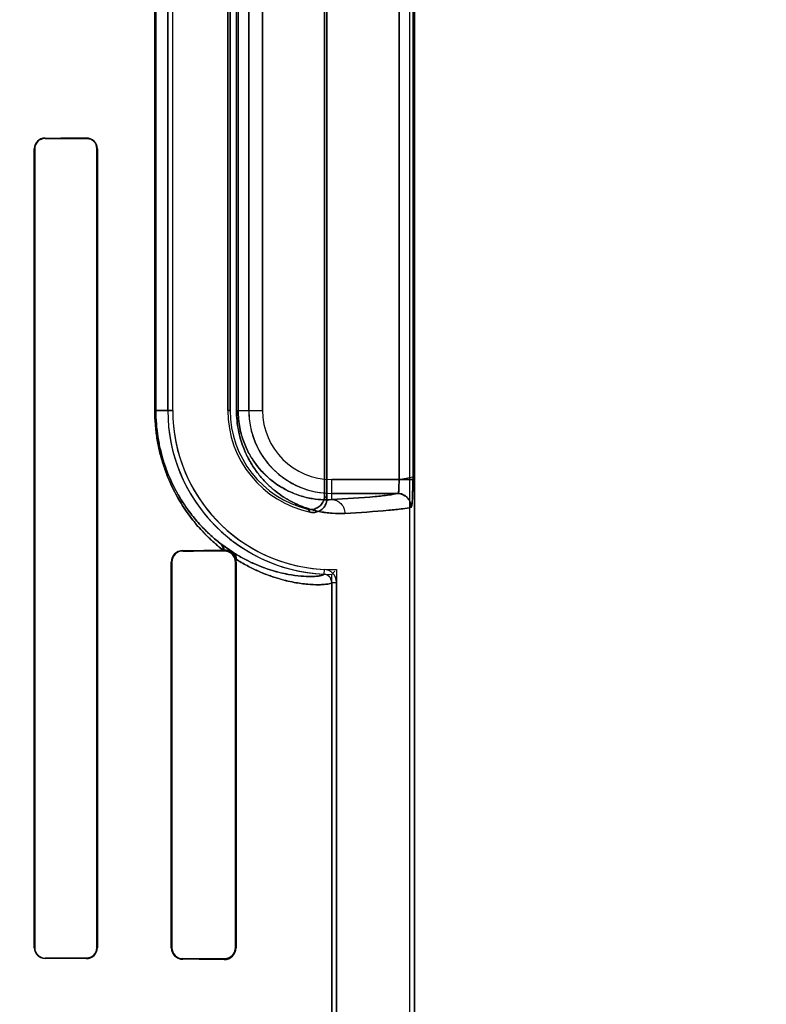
# Model space of a CAD drawing. Header units: millimetres. Extents: x 0 to 297, y 0 to 210.
# Tile 343 of 446: x 240.414 to 240.658, y 158.987 to 159.308. Entities that reach past the tile are written whole.
import ezdxf

# ---------------------------------------------------------------- set-up
doc = ezdxf.new("R2010")
doc.units = ezdxf.units.MM
doc.header["$LTSCALE"] = 16.335
doc.layers.get('0').update_dxf_attribs({"linetype": 'CONTINUOUS'})
for name, color, linetype in [('AXES_REF', 7, 'CONTINUOUS'), ('INTFCLR_1', 7, 'CONTINUOUS'), ('INTFCLR_72935', 7, 'CONTINUOUS')]:
    doc.layers.add(name, color=color, linetype=linetype)

msp = doc.modelspace()

# ---------------------------------------------------------------- linework, layer by layer
at = {"color": 7, "linetype": 'Continuous'}
for radius in [8.7262453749, 8.7255, 8.6696226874]:
    msp.add_circle((241.415033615, 154.4105885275), radius, dxfattribs=at)
msp.add_arc((241.415033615, 154.4105885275), 8.64, 278.2771290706, 261.7228709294, dxfattribs=at)
at = {"layer": 'AXES_REF', "color": 9, "linetype": 'Continuous'}
msp.add_circle((241.415033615, 154.4105885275), 5.3357191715, dxfattribs=at)
msp.add_arc((241.415033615, 154.4105885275), 7.9600610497, 94.4118118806, 85.5881881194, dxfattribs=at)
at = {"layer": 'INTFCLR_1', "color": 6, "linetype": 'Continuous'}
for p, q in [((240.5415918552, 159.9635908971), (240.5415918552, 157.5605757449)), ((240.543178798, 159.9635757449), (240.543178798, 157.5605757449)), ((240.5145918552, 159.4254067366), (240.5145918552, 159.1517447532)), ((240.5138044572, 159.1527320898), (240.5138044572, 159.4244194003)), ((240.4626459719, 159.3965757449), (240.4626459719, 159.1805757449)), ((240.4642329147, 159.1805757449), (240.4642329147, 159.3965757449)), ((240.4822329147, 159.1805757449), (240.4822329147, 159.3965757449)), ((240.4830203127, 159.396575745), (240.4830203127, 159.1805757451)), ((240.4190301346, 159.2660757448), (240.4190301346, 159.0050757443)), ((240.4191777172, 159.2660757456), (240.4191777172, 159.0050757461)), ((240.4394720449, 159.0050757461), (240.4394720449, 159.2660757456)), ((240.4396352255, 159.0050757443), (240.4396352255, 159.2660757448)), ((240.4807345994, 159.134951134), (240.4810319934, 159.1349536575)), ((240.4637842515, 159.1310757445), (240.4637842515, 159.0050757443)), ((240.4639709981, 159.1310757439), (240.4639709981, 159.0050757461)), ((240.4847161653, 159.0050757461), (240.4847161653, 159.1310757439)), ((240.4849442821, 159.0050757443), (240.4849442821, 159.1310757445)), ((240.516178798, 159.1244073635), (240.516178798, 158.0397441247)), ((240.5177657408, 158.0397441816), (240.5177657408, 159.1244073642))]:
    msp.add_line(p, q, dxfattribs=at)
at = {"layer": 'INTFCLR_1', "color": 9, "linetype": 'Continuous'}
for p, q in [((240.5381639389, 159.1579978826), (240.5381639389, 159.4191536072)), ((240.5426592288, 159.4191536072), (240.5426592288, 159.1579978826)), ((240.4583975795, 159.1805757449), (240.4583975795, 159.3965757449)), ((240.4587295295, 159.3965757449), (240.4587295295, 159.1805757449)), ((240.4850924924, 159.1805757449), (240.4850924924, 159.3965757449)), ((240.4856183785, 159.3965757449), (240.4856183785, 159.1805757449)), ((240.489101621, 159.3965757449), (240.489101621, 159.1805757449)), ((240.4936009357, 159.1805757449), (240.4936009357, 159.3965757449)), ((240.4225319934, 159.2694434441), (240.4225319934, 159.2695937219)), ((240.4360319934, 159.2696600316), (240.4360319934, 159.2695004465)), ((240.4190301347, 159.2660757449), (240.4191777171, 159.2660757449)), ((240.439472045, 159.2660757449), (240.4396352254, 159.2660757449)), ((240.4583975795, 159.1805757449), (240.4642329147, 159.1805757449)), ((240.4830203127, 159.1805757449), (240.4822329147, 159.1805757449)), ((240.4850924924, 159.1805757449), (240.4936009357, 159.1805757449)), ((240.516178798, 159.1514785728), (240.516178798, 159.1579978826)), ((240.5381639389, 159.1579978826), (240.516178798, 159.1579978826)), ((240.516178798, 159.153498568), (240.5376792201, 159.153498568)), ((240.4675319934, 159.134656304), (240.4675319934, 159.1348493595)), ((240.4810319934, 159.1349536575), (240.4810319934, 159.1347362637)), ((240.4637842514, 159.1310757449), (240.4639709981, 159.1310757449)), ((240.4847161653, 159.1310757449), (240.4849442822, 159.1310757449)), ((240.5136846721, 159.1286897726), (240.5136084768, 159.12710466)), ((240.516178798, 159.1244075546), (240.5177657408, 159.1244075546)), ((240.4191777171, 159.0050757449), (240.4190301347, 159.0050757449)), ((240.4396352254, 159.0050757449), (240.439472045, 159.0050757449)), ((240.4639709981, 159.0050757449), (240.4637842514, 159.0050757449)), ((240.4849442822, 159.0050757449), (240.4847161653, 159.0050757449)), ((240.4225319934, 159.001557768), (240.4225319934, 159.0017080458)), ((240.4360319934, 159.0016510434), (240.4360319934, 159.0014914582)), ((240.4675319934, 159.0013021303), (240.4675319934, 159.0014951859)), ((240.4810319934, 159.0014152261), (240.4810319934, 159.0011978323))]:
    msp.add_line(p, q, dxfattribs=at)
at = {"layer": 'INTFCLR_1', "color": 7, "linetype": 'Continuous'}
for p, q in [((240.5381639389, 159.1579978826), (240.5426611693, 159.1588673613)), ((240.5426592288, 159.1579978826), (240.5381639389, 159.1579978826)), ((240.4838383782, 159.1342939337), (240.4802567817, 159.1368016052)), ((240.4802567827, 159.1368016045), (240.4840117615, 159.1341856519))]:
    msp.add_line(p, q, dxfattribs=at)
for points in [[(240.4810319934, 159.1349536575), (240.481134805, 159.1349531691), (240.4812343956, 159.1349500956), (240.481330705, 159.1349446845), (240.4814236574, 159.1349371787), (240.4815132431, 159.1349278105), (240.4815995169, 159.1349167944), (240.4816822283, 159.1349043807), (240.4817616, 159.1348907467), (240.4818384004, 159.134875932), (240.4819128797, 159.1348600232), (240.4819847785, 159.1348432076), (240.4820540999, 159.1348256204)], [(240.4821333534, 159.1345739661), (240.4820250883, 159.1346055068), (240.4819134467, 159.1346342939), (240.4817984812, 159.1346600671), (240.4816806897, 159.134682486), (240.4815597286, 159.134701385), (240.4814343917, 159.1347166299), (240.4813043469, 159.1347278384), (240.4811701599, 159.1347345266), (240.4810319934, 159.1347362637)], [(240.4810319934, 159.0014152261), (240.4811700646, 159.0014169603), (240.4813042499, 159.0014236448), (240.4814343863, 159.0014348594), (240.4815599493, 159.0014501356), (240.4816812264, 159.001469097), (240.4817992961, 159.0014915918), (240.4819144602, 159.0015174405), (240.4820262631, 159.0015463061), (240.4821346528, 159.0015779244)]]:
    msp.add_lwpolyline(points, dxfattribs=at)
at = {"layer": 'INTFCLR_1', "color": 6, "linetype": 'Continuous'}
msp.add_lwpolyline([(240.4849442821, 159.1310757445), (240.4849439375, 159.1311281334), (240.4849428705, 159.1311806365), (240.4849410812, 159.1312332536), (240.4849385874, 159.1312858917), (240.4849353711, 159.1313386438), (240.4849313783, 159.1313917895), (240.4849266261, 159.131445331), (240.4849210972, 159.131499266), (240.4849146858, 159.1315538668), (240.4849074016, 159.1316091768), (240.4848992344, 159.1316651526), (240.4848900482, 159.1317219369), (240.4848798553, 159.1317795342), (240.4848686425, 159.13183794), (240.4848562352, 159.1318972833), (240.4848425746, 159.1319576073), (240.4848277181, 159.1320188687), (240.4848116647, 159.1320810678)], dxfattribs=at)
for centre, radius, start, end in [((240.4225482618, 159.2660756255), 0.003518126, 90.2649436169, 179.9980560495), ((240.4225455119, 159.2660756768), 0.0033677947, 90.22999006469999, 179.9988291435), ((240.4360507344, 159.2660755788), 0.0035845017, 0.0026547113, 90.29956249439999), ((240.4360471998, 159.2660756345), 0.0034248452, 0.0018582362, 90.25439662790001), ((240.516178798, 159.1805757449), 0.0535328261, 179.9999999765, 267.2479465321), ((240.516178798, 159.1805757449), 0.0519458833, 180.0000016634, 267.2480109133), ((240.516178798, 159.1805757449), 0.0339458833, 180.0000025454, 258.1110820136), ((240.516178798, 159.1805757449), 0.0331584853, 179.9999997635, 256.1647639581), ((240.4675582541, 159.1310754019), 0.0037740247, 90.3986795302, 179.9947986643), ((240.467551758, 159.1310755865), 0.003580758, 90.3162521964, 179.9974824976), ((240.5134785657, 159.1244075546), 0.0027002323, 0, 87.24365361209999), ((240.5134785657, 159.1244075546), 0.0042871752, 359.9999793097, 87.2436560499), ((240.4225482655, 159.0050758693), 0.0035181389, 180.0020357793, 269.7349968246), ((240.4225455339, 159.0050758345), 0.0033678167, 180.0015030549, 269.7696368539), ((240.4360471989, 159.0050758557), 0.0034248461, 269.7456185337, 359.9981668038), ((240.4360507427, 159.0050759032), 0.0035844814, 269.7003042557, 359.9974601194), ((240.4675582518, 159.0050760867), 0.0037740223, 180.0051973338, 269.601354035), ((240.4675517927, 159.0050759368), 0.0035808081, 180.0030514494, 269.6831957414), ((240.4810656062, 159.0050764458), 0.0038787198, 269.503477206, 359.9896379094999)]:
    msp.add_arc(centre, radius, start, end, dxfattribs=at)
at = {"layer": 'INTFCLR_1', "color": 9, "linetype": 'Continuous'}
for centre, radius, start, end in [((240.516178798, 159.1805757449), 0.0270771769, 179.9999999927, 270.0000000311), ((240.516178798, 159.1805757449), 0.0225778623, 180.0000002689, 269.9999999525), ((240.5723251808, 159.1985945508), 0.0743507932, 218.0856596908, 219.0588532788), ((240.5726105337, 159.2064197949), 0.08666621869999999, 222.0440527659, 222.959819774), ((240.5343052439, 159.2072372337), 0.0887829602, 232.2612424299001, 232.4993335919)]:
    msp.add_arc(centre, radius, start, end, dxfattribs=at)
at = {"layer": 'INTFCLR_1', "color": 7, "linetype": 'Continuous'}
for centre, radius, start, end in [((240.4810554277, 159.1310755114), 0.0036607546, 0.0036549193, 72.8751600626), ((240.481055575, 159.0050758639), 0.0036605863, 287.1444484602, 359.9981375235)]:
    msp.add_arc(centre, radius, start, end, dxfattribs=at)
at = {"layer": 'INTFCLR_1', "color": 6, "linetype": 'Continuous'}
for centre, major_axis, start_param, end_param in [((240.0467819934, 159.2705757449), (0.4693968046, 0), -0.642674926, -0.5930216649), ((240.0467819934, 159.2705757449), (0.4963968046, 0), -0.7121557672, -0.6694696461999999), ((240.0467819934, 159.1355757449), (0.4693968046, 0), -0.4592997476, -0.3911010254), ((240.0467819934, 159.1355757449), (0.4963968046, 0), -0.5593349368, -0.5057648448), ((240.0467819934, 159.0005757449), (0.4963968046, 0), 0.6694696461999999, 0.7121557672), ((240.0467819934, 159.0005757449), (0.4693968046, 0), 0.5930216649, 0.642674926), ((240.0467819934, 159.0005757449), (0.4963968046, 0), 0.5057648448, 0.5593349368), ((240.0467819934, 159.0005757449), (0.4693968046, 0), 0.3894356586, 0.4592997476)]:
    msp.add_ellipse(centre, major_axis=major_axis, ratio=0.0034906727, start_param=start_param, end_param=end_param, dxfattribs=at)
at = {"layer": 'INTFCLR_1', "color": 9, "linetype": 'Continuous'}
for points, knots in [([(240.4583975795, 159.18057574), (240.4583975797, 159.1790451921), (240.4585177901, 159.1760150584), (240.4589619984, 159.1722735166), (240.4594783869, 159.1693706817), (240.4600770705, 159.1666107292), (240.4608059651, 159.1639539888), (240.4616512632, 159.1614086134), (240.4625298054, 159.159035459), (240.4641398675, 159.1552586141), (240.466030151, 159.1517393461), (240.4677804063, 159.1489772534), (240.4688999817, 159.1473112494), (240.4708365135, 159.1446571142), (240.4731747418, 159.1418968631), (240.475567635, 159.1394385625), (240.4778255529, 159.1373089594), (240.4795672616, 159.1358523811), (240.4807345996, 159.1349511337)], [0, 0, 0, 0, 0.0873051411, 0.1727695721, 0.21470071, 0.2554504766, 0.333834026, 0.3716869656, 0.4084177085, 0.4781525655, 0.6057572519, 0.6356500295, 0.6646701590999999, 0.7202381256, 0.8229949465, 0.8706566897, 0.9158769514, 1, 1, 1, 1]), ([(240.4587295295, 159.1805757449), (240.4587295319, 159.1791138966), (240.4588438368, 159.176219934), (240.4592662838, 159.1726464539), (240.4597573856, 159.1698740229), (240.4603267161, 159.1672382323), (240.4610198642, 159.164701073), (240.4618237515, 159.1622703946), (240.4626591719, 159.1600044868), (240.4641896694, 159.1563994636), (240.4659869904, 159.1530399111), (240.4676513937, 159.1504032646), (240.4687157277, 159.1488133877), (240.4705565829, 159.1462812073), (240.4727791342, 159.1436481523), (240.4750540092, 159.1413036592), (240.4771995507, 159.1392737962), (240.4788550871, 159.1378857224), (240.4799645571, 159.1370268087)], [0, 0, 0, 0, 0.08743891, 0.1730252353, 0.2150115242, 0.2558137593, 0.3342889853, 0.3721724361, 0.4089248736, 0.4787116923, 0.6063050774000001, 0.6361864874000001, 0.6652077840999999, 0.7207282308, 0.8233740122, 0.8709451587, 0.9160757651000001, 1, 1, 1, 1]), ([(240.4850924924, 159.1805757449), (240.4850924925, 159.1794838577), (240.4851976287, 159.177328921), (240.4856538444, 159.1742033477), (240.4863598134, 159.171280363), (240.4872562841, 159.1686075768), (240.4882915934, 159.16618963), (240.4894238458, 159.1640134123), (240.4906249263, 159.1620543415), (240.4922415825, 159.1597706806), (240.4943376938, 159.1573146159), (240.4965751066, 159.1552180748), (240.4983592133, 159.1537895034), (240.5000667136, 159.1525538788), (240.5029313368, 159.1507676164), (240.5070078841, 159.1488919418), (240.5110788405, 159.1477364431), (240.5141579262, 159.1472105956), (240.5170025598, 159.1469190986), (240.5191067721, 159.1469038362), (240.5204729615, 159.1469792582)], [0, 0, 0, 0, 0.0600364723, 0.1184052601, 0.1734305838, 0.2251527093, 0.2732309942, 0.3179069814, 0.3599202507, 0.3994803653, 0.4716625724, 0.5370235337, 0.5677436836, 0.5972889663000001, 0.6528695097, 0.7531358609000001, 0.8428550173, 0.8846865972, 0.9247668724, 1, 1, 1, 1]), ([(240.4856183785, 159.1805757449), (240.4856183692, 159.179624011), (240.4857096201, 159.1777458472), (240.486105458, 159.1750220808), (240.486718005, 159.1724754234), (240.4874955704, 159.1701477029), (240.4883935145, 159.1680426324), (240.4893754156, 159.1661486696), (240.4904168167, 159.1644445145), (240.4918177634, 159.1624600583), (240.4936332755, 159.160327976), (240.495570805, 159.1585101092), (240.4971151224, 159.157273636), (240.4985917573, 159.156205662), (240.5010667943, 159.1546652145), (240.5045867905, 159.1530548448), (240.5080985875, 159.1520733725), (240.510751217, 159.1516359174), (240.5131977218, 159.1514014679), (240.515005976, 159.1514035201), (240.516178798, 159.1514785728)], [0, 0, 0, 0, 0.0604328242, 0.1191770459, 0.174522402, 0.2265289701, 0.2748288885, 0.3196949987, 0.36187543, 0.4015421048, 0.4738501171, 0.5392506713, 0.5699101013, 0.5994246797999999, 0.6549230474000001, 0.7547890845, 0.8440278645, 0.8855751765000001, 0.9253762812, 1, 1, 1, 1]), ([(240.5376792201, 159.153498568), (240.5367762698, 159.1532517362), (240.5343445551, 159.1528836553), (240.5271876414, 159.1521136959), (240.5209244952, 159.151742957), (240.516178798, 159.1514785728)], [0, 0, 0, 0, 0.1299438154, 0.34019479, 1, 1, 1, 1]), ([(240.516178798, 159.1514785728), (240.5167150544, 159.151475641), (240.5178499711, 159.1512426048), (240.5193037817, 159.1502281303), (240.5202545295, 159.1487077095), (240.5204701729, 159.1475392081), (240.5204729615, 159.1469792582)], [0, 0, 0, 0, 0.2347880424, 0.492424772, 0.754838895, 1, 1, 1, 1]), ([(240.5204729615, 159.1469792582), (240.5252620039, 159.1472436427), (240.5315821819, 159.1476143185), (240.5388047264, 159.1483843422), (240.5412585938, 159.1487523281), (240.5421700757, 159.1489992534)], [0, 0, 0, 0, 0.6598379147, 0.8700864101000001, 1, 1, 1, 1]), ([(240.4838383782, 159.1342939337), (240.484993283, 159.1335529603), (240.4867272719, 159.132534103), (240.489059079, 159.1313391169), (240.4921509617, 159.1298902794), (240.4956367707, 159.1285863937), (240.499446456, 159.1275582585), (240.5025731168, 159.1268934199), (240.5059151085, 159.1264447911), (240.5091570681, 159.1262946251), (240.5115612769, 159.1264340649), (240.5128125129, 159.1266193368), (240.5135987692, 159.1269161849), (240.5136084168, 159.1271046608)], [0, 0, 0, 0, 0.1308095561, 0.1914658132, 0.2497395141, 0.4562901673, 0.5450550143, 0.6257014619, 0.7610971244, 0.8647454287, 0.938323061, 0.9820089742, 1, 1, 1, 1]), ([(240.4848116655, 159.1320810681), (240.4860261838, 159.1313040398), (240.4878521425, 159.1302324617), (240.490306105, 159.1289744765), (240.4935630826, 159.1274488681), (240.4972357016, 159.1260736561), (240.5012461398, 159.1249822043), (240.5045457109, 159.1242761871), (240.5080482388, 159.123786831), (240.5111541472, 159.1236423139), (240.5130993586, 159.1236896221), (240.5144326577, 159.1237999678), (240.5153130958, 159.123928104), (240.5161788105, 159.1242124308), (240.5161787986, 159.1244073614)], [0, 0, 0, 0, 0.1304973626, 0.1913726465, 0.2495453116, 0.4559955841, 0.5451142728, 0.6256024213, 0.7612051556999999, 0.8650603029, 0.9056185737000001, 0.9387536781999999, 0.9823569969, 1, 1, 1, 1])]:
    msp.add_open_spline(points, degree=3, knots=knots, dxfattribs=at)
at = {"layer": 'INTFCLR_1', "color": 6, "linetype": 'Continuous'}
for points, knots in [([(240.5376792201, 159.153498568), (240.5381596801, 159.15356375), (240.5379744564, 159.1551007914), (240.5381928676, 159.1563795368), (240.5381672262, 159.1574679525), (240.5381639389, 159.1579978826)], [0, 0, 0, 0, 0.3195498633, 0.6507406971, 1, 1, 1, 1]), ([(240.508249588, 159.1483792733), (240.5087285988, 159.1482613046), (240.5097303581, 159.1481830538), (240.5111809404, 159.1485567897), (240.5124289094, 159.1493806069), (240.5134930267, 159.1507529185), (240.5138044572, 159.1519990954), (240.5138044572, 159.1527320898)], [0, 0, 0, 0, 0.1831388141, 0.3651957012, 0.546523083, 0.7278870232, 1, 1, 1, 1]), ([(240.5145918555, 159.1517447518), (240.5145918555, 159.1512617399), (240.514436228, 159.1502879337), (240.5137469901, 159.1489860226), (240.5126806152, 159.1479699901), (240.5111370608, 159.1472504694), (240.5098843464, 159.1472108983), (240.5091854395, 159.1473580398)], [0, 0, 0, 0, 0.1827114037, 0.3654389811, 0.5479258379, 0.7298253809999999, 1, 1, 1, 1]), ([(240.5421700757, 159.1489992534), (240.5421691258, 159.149855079), (240.5417164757, 159.1513617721), (240.5400389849, 159.1530431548), (240.5385337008, 159.153497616), (240.5376792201, 159.153498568)], [0, 0, 0, 0, 0.3682330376, 0.6323456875, 1, 1, 1, 1])]:
    msp.add_open_spline(points, degree=3, knots=knots, dxfattribs=at)
at = {"layer": 'INTFCLR_1', "color": 7, "linetype": 'Continuous'}
for points, knots in [([(240.5426611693, 159.1588673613), (240.5426637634, 159.1582878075), (240.5426581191, 159.1571355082), (240.5426452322, 159.1554461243), (240.5426167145, 159.1539640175), (240.5425793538, 159.1527244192), (240.5425345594, 159.1516433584), (240.5424728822, 159.1506693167), (240.5424015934, 159.1498062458), (240.5423055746, 159.1493355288), (240.542242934, 159.1490189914), (240.5421700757, 159.1489992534)], [0, 0, 0, 0, 0.1753904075, 0.3487046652, 0.5113042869, 0.6238686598, 0.7243020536, 0.8377938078, 0.9227224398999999, 0.9771563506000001, 1, 1, 1, 1]), ([(240.5421700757, 159.1489992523), (240.5423166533, 159.149491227), (240.5424977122, 159.1505454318), (240.5425618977, 159.1523319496), (240.54264697, 159.1548311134), (240.5426592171, 159.1567715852), (240.5426592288, 159.1579978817)], [0, 0, 0, 0, 0.1687066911, 0.3556066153, 0.5925892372, 1, 1, 1, 1]), ([(240.4849512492, 159.1316593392), (240.48491573, 159.1319349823), (240.4845647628, 159.1328225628), (240.4835517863, 159.1344045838), (240.4819150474, 159.1349611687), (240.4810319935, 159.1349536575)], [0, 0, 0, 0, 0.1522488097, 0.5162359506, 1, 1, 1, 1]), ([(240.4847161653, 159.1310757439), (240.4847159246, 159.1315783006), (240.4844912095, 159.1326385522), (240.4833335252, 159.1342157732), (240.4818812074, 159.1347307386), (240.4810319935, 159.1347362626)], [0, 0, 0, 0, 0.2647710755, 0.5525838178, 1, 1, 1, 1]), ([(240.4820540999, 159.1348256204), (240.4825293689, 159.1347003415), (240.4837680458, 159.1341143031), (240.4845917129, 159.1329000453), (240.4848116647, 159.1320810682)], [0, 0, 0, 0, 0.3669297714, 1, 1, 1, 1]), ([(240.4810319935, 159.001415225), (240.481601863, 159.0014196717), (240.4826700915, 159.0016613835), (240.4842009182, 159.0028478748), (240.4847194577, 159.0042270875), (240.4847161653, 159.0050757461)], [0, 0, 0, 0, 0.3002660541, 0.5528493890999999, 1, 1, 1, 1])]:
    msp.add_open_spline(points, degree=3, knots=knots, dxfattribs=at)
at = {"layer": 'INTFCLR_1', "color": 9, "linetype": 'Continuous'}
for points in [[(240.4807345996, 159.1349511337), (240.4808173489, 159.1356844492), (240.4805276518, 159.1365498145), (240.4799645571, 159.1370268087)], [(240.4810319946, 159.1349536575), (240.4810569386, 159.1356211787), (240.4807689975, 159.1363728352), (240.480256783, 159.1368016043)]]:
    msp.add_open_spline(points, degree=3, dxfattribs=at)
at = {"layer": 'INTFCLR_1', "color": 7, "linetype": 'Continuous'}
for points in [[(240.4848116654, 159.1320810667), (240.4848784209, 159.1328841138), (240.4844952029, 159.1338271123), (240.4838383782, 159.1342939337)], [(240.4840117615, 159.1341856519), (240.4847450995, 159.1336665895), (240.4851210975, 159.1325415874), (240.4849512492, 159.1316593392)]]:
    msp.add_open_spline(points, degree=3, dxfattribs=at)
at = {"layer": 'INTFCLR_72935', "color": 6, "linetype": 'Continuous'}
for p, q in [((240.541591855, 159.9636060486), (240.541591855, 157.5605757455)), ((240.543178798, 157.5605757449), (240.543178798, 159.9635757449)), ((240.5145918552, 159.1517447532), (240.5145918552, 159.4254067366)), ((240.5138044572, 159.4244194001), (240.5138044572, 159.1527320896)), ((240.4626459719, 159.1805757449), (240.4626459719, 159.3965757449)), ((240.4642329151, 159.1805757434), (240.4642329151, 159.3965757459)), ((240.4822329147, 159.3965757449), (240.4822329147, 159.1805757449)), ((240.4830203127, 159.1805757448), (240.4830203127, 159.3965757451)), ((240.4190301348, 159.0050757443), (240.4190301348, 159.2660757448)), ((240.419177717, 159.0050757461), (240.419177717, 159.2660757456)), ((240.4394720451, 159.2660757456), (240.4394720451, 159.0050757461)), ((240.4396352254, 159.2660757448), (240.4396352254, 159.0050757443)), ((240.4810319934, 159.1349536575), (240.4807345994, 159.134951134)), ((240.4637842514, 159.0050757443), (240.4637842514, 159.1310757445)), ((240.463970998, 159.0050757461), (240.463970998, 159.1310757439)), ((240.4847161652, 159.1310757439), (240.4847161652, 159.0050757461)), ((240.4849442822, 159.1310757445), (240.4849442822, 159.0050757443)), ((240.516178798, 159.1270429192), (240.5172419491, 159.1281168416)), ((240.516178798, 158.037108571), (240.516178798, 159.1270429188)), ((240.5177657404, 159.1286541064), (240.5177657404, 158.0354973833))]:
    msp.add_line(p, q, dxfattribs=at)
at = {"layer": 'INTFCLR_72935', "color": 9, "linetype": 'Continuous'}
for p, q in [((240.5381639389, 159.4191536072), (240.5381639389, 159.1579978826)), ((240.5426592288, 159.4191536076), (240.5426592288, 159.1579978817)), ((240.4583975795, 159.1805757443), (240.4583975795, 159.3965757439)), ((240.4587295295, 159.1805757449), (240.4587295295, 159.3965757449)), ((240.4850924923, 159.180575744), (240.4850924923, 159.3965757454)), ((240.4856183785, 159.1805757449), (240.4856183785, 159.3965757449)), ((240.489101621, 159.1805757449), (240.489101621, 159.3965757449)), ((240.4936009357, 159.3965757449), (240.4936009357, 159.1805757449)), ((240.4225319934, 159.2695937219), (240.4225319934, 159.2694434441)), ((240.4360319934, 159.2695004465), (240.4360319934, 159.2696600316)), ((240.4191777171, 159.2660757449), (240.4190301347, 159.2660757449)), ((240.4396352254, 159.2660757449), (240.439472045, 159.2660757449)), ((240.4642329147, 159.1805757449), (240.4583975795, 159.1805757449)), ((240.4822329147, 159.1805757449), (240.4830203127, 159.1805757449)), ((240.4850924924, 159.1805757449), (240.4936009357, 159.1805757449)), ((240.516178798, 159.1514785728), (240.516178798, 159.1579978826)), ((240.516178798, 159.1579978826), (240.5426592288, 159.1579978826)), ((240.5376792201, 159.153498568), (240.516178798, 159.153498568)), ((240.4675319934, 159.1348493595), (240.4675319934, 159.134656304)), ((240.4810319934, 159.1347362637), (240.4810319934, 159.1349536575)), ((240.4639709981, 159.1310757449), (240.4637842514, 159.1310757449)), ((240.4849442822, 159.1310757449), (240.4847161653, 159.1310757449)), ((240.4190301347, 159.0050757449), (240.4191777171, 159.0050757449)), ((240.439472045, 159.0050757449), (240.4396352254, 159.0050757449)), ((240.4637842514, 159.0050757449), (240.4639709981, 159.0050757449)), ((240.4847161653, 159.0050757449), (240.4849442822, 159.0050757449)), ((240.4225319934, 159.0017080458), (240.4225319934, 159.001557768)), ((240.4360319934, 159.0014914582), (240.4360319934, 159.0016510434)), ((240.4675319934, 159.0014951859), (240.4675319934, 159.0013021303)), ((240.4810319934, 159.0011978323), (240.4810319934, 159.0014152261))]:
    msp.add_line(p, q, dxfattribs=at)
at = {"layer": 'INTFCLR_72935', "color": 7, "linetype": 'Continuous'}
for p, q in [((240.4802567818, 159.1368016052), (240.4838383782, 159.1342939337)), ((240.4840304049, 159.134172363), (240.4802567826, 159.1368016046))]:
    msp.add_line(p, q, dxfattribs=at)
for points in [[(240.4360319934, 159.2695004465), (240.4361545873, 159.2694987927), (240.4362782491, 159.2694926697), (240.4364028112, 159.2694819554), (240.4365290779, 159.269466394), (240.4366558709, 159.2694459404), (240.4367800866, 159.2694211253), (240.4369006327, 159.2693924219), (240.4370183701, 159.2693598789), (240.4371331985, 159.2693237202)], [(240.4810319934, 159.1347362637), (240.4811700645, 159.1347345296), (240.4813042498, 159.134727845), (240.4814343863, 159.1347166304), (240.4815599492, 159.1347013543), (240.4816812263, 159.1346823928), (240.481799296, 159.134659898), (240.4819144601, 159.1346340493), (240.4820262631, 159.1346051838), (240.4821346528, 159.1345735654)], [(240.4371285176, 159.0018262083), (240.4370159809, 159.0017909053), (240.4369008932, 159.0017591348), (240.4367833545, 159.001731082), (240.4366635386, 159.0017069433), (240.4365415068, 159.0016868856), (240.4364172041, 159.0016710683), (240.4362907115, 159.0016596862), (240.4361622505, 159.0016529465), (240.4360319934, 159.0016510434)], [(240.4821333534, 159.0015775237), (240.4820250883, 159.0015459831), (240.4819134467, 159.0015171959), (240.4817984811, 159.0014914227), (240.4816806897, 159.0014690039), (240.4815597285, 159.0014501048), (240.4814343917, 159.0014348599), (240.4813043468, 159.0014236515), (240.4811701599, 159.0014169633), (240.4810319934, 159.0014152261)]]:
    msp.add_lwpolyline(points, dxfattribs=at)
at = {"layer": 'INTFCLR_72935', "color": 6, "linetype": 'Continuous'}
msp.add_lwpolyline([(240.4849442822, 159.1310757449), (240.4849439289, 159.1311280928), (240.4849428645, 159.1311805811), (240.4849410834, 159.1312332), (240.4849385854, 159.1312858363), (240.484935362, 159.1313385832), (240.4849313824, 159.1313917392), (240.4849266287, 159.1314452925), (240.4849210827, 159.1314992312), (240.4849146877, 159.131553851), (240.4849074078, 159.1316091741), (240.4848992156, 159.1316651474), (240.4848900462, 159.1317219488), (240.4848798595, 159.1317795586), (240.4848686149, 159.1318379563), (240.4848562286, 159.1318973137), (240.4848426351, 159.1319576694), (240.4848277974, 159.1320189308), (240.4848116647, 159.1320810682)], dxfattribs=at)
for centre, radius, start, end in [((240.4225486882, 159.2660752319), 0.0035185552, 90.27185842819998, 179.9916474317), ((240.422545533, 159.2660756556), 0.003367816, 90.2303450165, 179.9984686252), ((240.4360507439, 159.2660755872), 0.0035844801, 0.0025193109, 90.29971637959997), ((240.516178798, 159.1805757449), 0.0535328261, 180.0000000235, 270), ((240.516178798, 159.1805757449), 0.0519458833, 180.0000016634, 271.7506536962), ((240.516178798, 159.1805757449), 0.0339458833, 180.0000025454, 258.1110820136), ((240.516178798, 159.1805757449), 0.0331584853, 180.0000001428, 256.1647639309), ((240.4675582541, 159.1310754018), 0.0037740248, 90.3986813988, 179.9947969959), ((240.4675518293, 159.1310755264), 0.0035808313, 90.317389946, 179.996520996), ((240.4225483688, 159.0050759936), 0.0035182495, 180.0040593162, 269.7333221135), ((240.4225455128, 159.0050758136), 0.0033677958, 180.0011483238, 269.769997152), ((240.4360507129, 159.0050759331), 0.0035845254, 269.700782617, 359.9969825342), ((240.467558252, 159.0050760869), 0.0037740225, 180.0052001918, 269.6013508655), ((240.4675517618, 159.0050759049), 0.0035807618, 180.0025413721, 269.6836854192), ((240.4810656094, 159.0050764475), 0.0038787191, 269.5034284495, 359.9896130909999)]:
    msp.add_arc(centre, radius, start, end, dxfattribs=at)
at = {"layer": 'INTFCLR_72935', "color": 9, "linetype": 'Continuous'}
for centre, radius, start, end in [((240.516178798, 159.1805757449), 0.0270771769, 180.0000000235, 269.9999999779), ((240.516178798, 159.1805757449), 0.0225778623, 180.0000002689, 269.9999999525), ((240.5723251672, 159.1985945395), 0.0743507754, 218.0856592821, 219.0588531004), ((240.5726104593, 159.2064197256), 0.08666611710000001, 222.0440516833, 222.9598197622), ((240.5343051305, 159.2072370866), 0.0887827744, 232.2612423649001, 232.4993337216)]:
    msp.add_arc(centre, radius, start, end, dxfattribs=at)
at = {"layer": 'INTFCLR_72935', "color": 7, "linetype": 'Continuous'}
for centre, radius, start, end in [((240.5376687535, 159.1489978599), 0.004501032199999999, 0.0177367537, 89.86675631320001), ((240.4810653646, 159.1310746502), 0.0038791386, 15.0370923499, 90.49290443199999), ((240.481055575, 159.1310756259), 0.0036605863, 0.0018624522, 72.8555515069), ((240.4810554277, 159.0050759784), 0.0036607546, 287.1248399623, 359.9963451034)]:
    msp.add_arc(centre, radius, start, end, dxfattribs=at)
at = {"layer": 'INTFCLR_72935', "color": 6, "linetype": 'Continuous'}
for centre, major_axis, start_param, end_param in [((240.0467819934, 159.2705757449), (0.4693968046, 0), -0.642674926, -0.5930216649), ((240.0467819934, 159.2705757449), (0.4963968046, 0), -0.7121557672, -0.6694696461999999), ((240.0467819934, 159.1355757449), (0.4693968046, 0), -0.4592997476, -0.3911010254), ((240.0467819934, 159.1355757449), (0.4963968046, 0), -0.5593349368, -0.5057648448), ((240.0467819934, 159.0005757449), (0.4963968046, 0), 0.6694696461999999, 0.7121557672), ((240.0467819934, 159.0005757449), (0.4693968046, 0), 0.5930216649, 0.642674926), ((240.0467819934, 159.0005757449), (0.4963968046, 0), 0.5057648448, 0.5593349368), ((240.0467819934, 159.0005757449), (0.4693968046, 0), 0.3894356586, 0.4592997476)]:
    msp.add_ellipse(centre, major_axis=major_axis, ratio=0.0034906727, start_param=start_param, end_param=end_param, dxfattribs=at)
at = {"layer": 'INTFCLR_72935', "color": 7, "linetype": 'Continuous'}
for points, knots in [([(240.4360319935, 159.2695004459), (240.4366763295, 159.2694915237), (240.4378863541, 159.2691567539), (240.4391576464, 159.2678279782), (240.4394749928, 159.2666731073), (240.4394720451, 159.2660757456)], [0, 0, 0, 0, 0.3625788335, 0.6638825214, 1, 1, 1, 1]), ([(240.5381639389, 159.1579978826), (240.5381639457, 159.1577083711), (240.5381581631, 159.1568997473), (240.538100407, 159.1554528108), (240.5380241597, 159.1546048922), (240.5378130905, 159.1533583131), (240.5376247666, 159.1534700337)], [0, 0, 0, 0, 0.1883112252, 0.5371313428, 0.8575728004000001, 1, 1, 1, 1]), ([(240.5381639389, 159.1579978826), (240.5381639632, 159.1574830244), (240.5381804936, 159.1564657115), (240.5379684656, 159.1551663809), (240.5382223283, 159.1535725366), (240.5376792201, 159.153498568)], [0, 0, 0, 0, 0.3396962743, 0.6383566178, 1, 1, 1, 1]), ([(240.5421149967, 159.1489422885), (240.5422010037, 159.1488398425), (240.5423808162, 159.1496183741), (240.5424611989, 159.1505580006), (240.5425876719, 159.1526272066), (240.5426300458, 159.1546198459), (240.5426546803, 159.156284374), (240.5426592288, 159.1574188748), (240.5426592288, 159.1579978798)], [0, 0, 0, 0, 0.0440197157, 0.1339656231, 0.45668143, 0.6255919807, 0.8094559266, 1, 1, 1, 1]), ([(240.5426592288, 159.1579978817), (240.5426592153, 159.1571659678), (240.5426511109, 159.1555660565), (240.5425982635, 159.1533238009), (240.5425358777, 159.1511453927), (240.5423556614, 159.1497485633), (240.5421700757, 159.1489992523)], [0, 0, 0, 0, 0.2764956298, 0.5316617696, 0.7456751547, 1, 1, 1, 1]), ([(240.5376247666, 159.1534700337), (240.538481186, 159.153474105), (240.5399947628, 159.1530216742), (240.5416746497, 159.1513244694), (240.5421190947, 159.1498047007), (240.5421149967, 159.1489422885)], [0, 0, 0, 0, 0.3667335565, 0.63070025, 1, 1, 1, 1]), ([(240.4810319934, 159.1347362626), (240.4816018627, 159.134731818), (240.4826700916, 159.1344901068), (240.4842009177, 159.1333036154), (240.4847194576, 159.1319244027), (240.4847161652, 159.1310757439)], [0, 0, 0, 0, 0.3002659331, 0.5528492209, 1, 1, 1, 1]), ([(240.4810319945, 159.1349536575), (240.4813465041, 159.1349934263), (240.4822056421, 159.134990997), (240.4838660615, 159.1343312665), (240.4847021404, 159.1329539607), (240.4848116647, 159.132081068)], [0, 0, 0, 0, 0.1835362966, 0.4906733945, 1, 1, 1, 1]), ([(240.4848116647, 159.132081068), (240.4848339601, 159.1321968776), (240.4850683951, 159.1323485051), (240.484947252, 159.1327364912), (240.4847924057, 159.1333873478), (240.48439853, 159.1339118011), (240.4840304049, 159.134172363)], [0, 0, 0, 0, 0.1452463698, 0.2725666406, 0.4445527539, 1, 1, 1, 1]), ([(240.4394720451, 159.0050757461), (240.4394722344, 159.0044801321), (240.4391620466, 159.0033347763), (240.4378976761, 159.0020003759), (240.4366852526, 159.001662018), (240.4360319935, 159.0016510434)], [0, 0, 0, 0, 0.3351506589, 0.6323607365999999, 1, 1, 1, 1]), ([(240.439472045, 159.0050757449), (240.4394720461, 159.0046212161), (240.4392050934, 159.0032183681), (240.4380205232, 159.0021230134), (240.4371285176, 159.0018262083)], [0, 0, 0, 0, 0.3259164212, 1, 1, 1, 1]), ([(240.4847161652, 159.0050757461), (240.4847159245, 159.004573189), (240.4844912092, 159.0035129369), (240.4833335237, 159.0019357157), (240.481881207, 159.0014207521), (240.4810319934, 159.001415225)], [0, 0, 0, 0, 0.2647712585, 0.5525840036, 1, 1, 1, 1])]:
    msp.add_open_spline(points, degree=3, knots=knots, dxfattribs=at)
at = {"layer": 'INTFCLR_72935', "color": 9, "linetype": 'Continuous'}
for points, knots in [([(240.4807345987, 159.1349511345), (240.4801614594, 159.1353936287), (240.4790037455, 159.136323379), (240.4766564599, 159.1383646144), (240.473681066, 159.1412995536), (240.4701779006, 159.145435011), (240.4674017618, 159.1494589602), (240.4652799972, 159.1531353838), (240.4637240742, 159.1562359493), (240.4625385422, 159.1590136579), (240.4616586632, 159.1613875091), (240.4608109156, 159.1639369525), (240.4600794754, 159.166600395), (240.4594790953, 159.1693668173), (240.4589622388, 159.1722718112), (240.4585178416, 159.1760143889), (240.4583975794, 159.1790445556), (240.4583975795, 159.1805757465)], [0, 0, 0, 0, 0.0413024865, 0.0846715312, 0.1774021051, 0.2793807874, 0.3933986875, 0.4557012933, 0.5213991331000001, 0.5911591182, 0.6278486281, 0.6657851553, 0.7443884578, 0.7852403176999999, 0.8272296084, 0.9126586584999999, 1, 1, 1, 1]), ([(240.4799645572, 159.1370268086), (240.479419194, 159.1374490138), (240.478318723, 159.1383352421), (240.4760872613, 159.1402811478), (240.4732596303, 159.1430795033), (240.4699300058, 159.1470238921), (240.4672912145, 159.1508629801), (240.4652744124, 159.1543714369), (240.4637943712, 159.1573322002), (240.4626675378, 159.1599838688), (240.4618306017, 159.1622505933), (240.4610246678, 159.1646847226), (240.4603289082, 159.1672285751), (240.4597580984, 159.1698703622), (240.4592664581, 159.1726448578), (240.4588439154, 159.1762192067), (240.4587295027, 159.1791132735), (240.4587295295, 159.1805757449)], [0, 0, 0, 0, 0.0412531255, 0.0844882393, 0.1770562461, 0.278887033, 0.3928115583, 0.4551419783, 0.5208337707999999, 0.5906798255, 0.6273504, 0.6653375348, 0.7440231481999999, 0.7849372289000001, 0.8269693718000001, 0.9125242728, 1, 1, 1, 1]), ([(240.5204729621, 159.1469792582), (240.5191101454, 159.1469040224), (240.5162560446, 159.1469241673), (240.5118112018, 159.1475315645), (240.5070451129, 159.1488782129), (240.5029613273, 159.1507510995), (240.4996134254, 159.1528347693), (240.4974644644, 159.154470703), (240.4957487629, 159.1559921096), (240.4939628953, 159.1577540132), (240.4917574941, 159.1603376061), (240.4897742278, 159.163345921), (240.4883103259, 159.1661494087), (240.4872687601, 159.1685742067), (240.4863664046, 159.1712565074), (240.4856589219, 159.1741776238), (240.4851990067, 159.1773124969), (240.4850924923, 159.179471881), (240.4850924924, 159.1805757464)], [0, 0, 0, 0, 0.0750536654, 0.156480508, 0.2459796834, 0.3464559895, 0.4023291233, 0.4625807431, 0.4947026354, 0.5283756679, 0.6004715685, 0.6810517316, 0.7259046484, 0.7742538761, 0.8260146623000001, 0.8813433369, 0.9392998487, 1, 1, 1, 1]), ([(240.516178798, 159.1514785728), (240.5150088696, 159.1514036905), (240.5125556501, 159.1514005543), (240.5087291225, 159.1518998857), (240.5046189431, 159.1530430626), (240.5010926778, 159.1546509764), (240.4981998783, 159.1564480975), (240.496340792, 159.1578628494), (240.4948561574, 159.1591804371), (240.4933087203, 159.1607092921), (240.4913968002, 159.1629542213), (240.4896787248, 159.1655691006), (240.4884097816, 159.1680074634), (240.4875064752, 159.170118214), (240.4867237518, 159.1724547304), (240.486109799, 159.1750000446), (240.4857108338, 159.177731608), (240.4856183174, 159.1796135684), (240.4856183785, 159.1805757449)], [0, 0, 0, 0, 0.0744459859, 0.1553115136, 0.2443281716, 0.3444036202, 0.4001947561, 0.4603491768, 0.4924878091, 0.5261985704, 0.5984270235, 0.6792967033, 0.7242751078, 0.7728542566, 0.8249392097, 0.8805747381, 0.9388989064, 1, 1, 1, 1]), ([(240.516178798, 159.1514785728), (240.5209244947, 159.1517429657), (240.5271876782, 159.1521137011), (240.5343445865, 159.1528836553), (240.5367763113, 159.1532517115), (240.5376792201, 159.153498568)], [0, 0, 0, 0, 0.6598051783, 0.8700608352, 1, 1, 1, 1]), ([(240.516178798, 159.1514785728), (240.5167150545, 159.151475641), (240.5178499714, 159.1512426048), (240.5193037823, 159.1502281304), (240.5202545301, 159.1487077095), (240.5204701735, 159.1475392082), (240.5204729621, 159.1469792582)], [0, 0, 0, 0, 0.2347880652, 0.4924248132, 0.7548389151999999, 1, 1, 1, 1]), ([(240.5421700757, 159.1489992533), (240.5412585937, 159.148752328), (240.5388047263, 159.1483843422), (240.531582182, 159.1476143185), (240.5252620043, 159.1472436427), (240.5204729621, 159.1469792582)], [0, 0, 0, 0, 0.1299135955, 0.3401620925, 1, 1, 1, 1]), ([(240.5136084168, 159.1271046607), (240.5135999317, 159.1269137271), (240.5127986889, 159.1266169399), (240.5115392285, 159.1264308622), (240.5091174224, 159.1262948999), (240.505870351, 159.1264488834), (240.5016086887, 159.1270268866), (240.4980158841, 159.1279059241), (240.495340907, 159.1287578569), (240.4932970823, 159.129478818), (240.4906082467, 159.1305776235), (240.4872459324, 159.1322296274), (240.4849916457, 159.1335539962), (240.4838383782, 159.1342939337)], [0, 0, 0, 0, 0.0182193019, 0.0624088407, 0.1365687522, 0.2405197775, 0.3755835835, 0.5444943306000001, 0.5927033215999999, 0.6431541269, 0.7510692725, 0.8693784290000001, 1, 1, 1, 1]), ([(240.5161787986, 159.1244073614), (240.5161788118, 159.124209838), (240.515299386, 159.1239260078), (240.5144107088, 159.123796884), (240.5130647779, 159.1236879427), (240.511110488, 159.1236429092), (240.5080018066, 159.1237914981), (240.5035302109, 159.1244206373), (240.4997380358, 159.12535334), (240.4969217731, 159.1262532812), (240.4947708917, 159.1270136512), (240.4919379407, 159.1281728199), (240.4883975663, 159.1299122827), (240.4860243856, 159.1313051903), (240.4848116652, 159.1320810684)], [0, 0, 0, 0, 0.0178772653, 0.0619937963, 0.0954175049, 0.1362349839, 0.2403747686, 0.3756795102, 0.5448014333, 0.5928793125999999, 0.6432605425, 0.7512444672, 0.8696987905, 1, 1, 1, 1])]:
    msp.add_open_spline(points, degree=3, knots=knots, dxfattribs=at)
at = {"layer": 'INTFCLR_72935', "color": 6, "linetype": 'Continuous'}
for points, knots in [([(240.5138044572, 159.1527320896), (240.5138044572, 159.1522387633), (240.5136408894, 159.1512473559), (240.5129311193, 159.1499282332), (240.5118327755, 159.1489134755), (240.5102458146, 159.1482083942), (240.5089613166, 159.1482039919), (240.508249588, 159.1483792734)], [0, 0, 0, 0, 0.1831398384, 0.3651953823, 0.5465218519, 0.727886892, 1, 1, 1, 1]), ([(240.5091854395, 159.1473580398), (240.5096580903, 159.1472585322), (240.5106430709, 159.1472102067), (240.5120590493, 159.1476164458), (240.5132729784, 159.1484506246), (240.5142950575, 159.1498128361), (240.5145918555, 159.151030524), (240.5145918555, 159.1517447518)], [0, 0, 0, 0, 0.1827114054, 0.3654396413, 0.5479266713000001, 0.7298253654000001, 1, 1, 1, 1]), ([(240.516178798, 159.1244073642), (240.5161787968, 159.1249152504), (240.5157989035, 159.1262701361), (240.5144303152, 159.1270651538), (240.5136084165, 159.1271046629)], [0, 0, 0, 0, 0.3816586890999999, 1, 1, 1, 1])]:
    msp.add_open_spline(points, degree=3, knots=knots, dxfattribs=at)
at = {"layer": 'INTFCLR_72935', "color": 9, "linetype": 'Continuous'}
for points in [[(240.4799645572, 159.1370268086), (240.4805276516, 159.1365498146), (240.4808173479, 159.1356844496), (240.4807345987, 159.1349511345)], [(240.4802567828, 159.1368016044), (240.4807689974, 159.1363728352), (240.4810569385, 159.1356211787), (240.4810319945, 159.1349536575)]]:
    msp.add_open_spline(points, degree=3, dxfattribs=at)
at = {"layer": 'INTFCLR_72935', "color": 7, "linetype": 'Continuous'}
msp.add_open_spline([(240.4838383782, 159.1342939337), (240.4844952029, 159.1338271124), (240.4848784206, 159.1328841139), (240.4848116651, 159.1320810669)], degree=3, dxfattribs=at)

doc.saveas('drawing.dxf')
